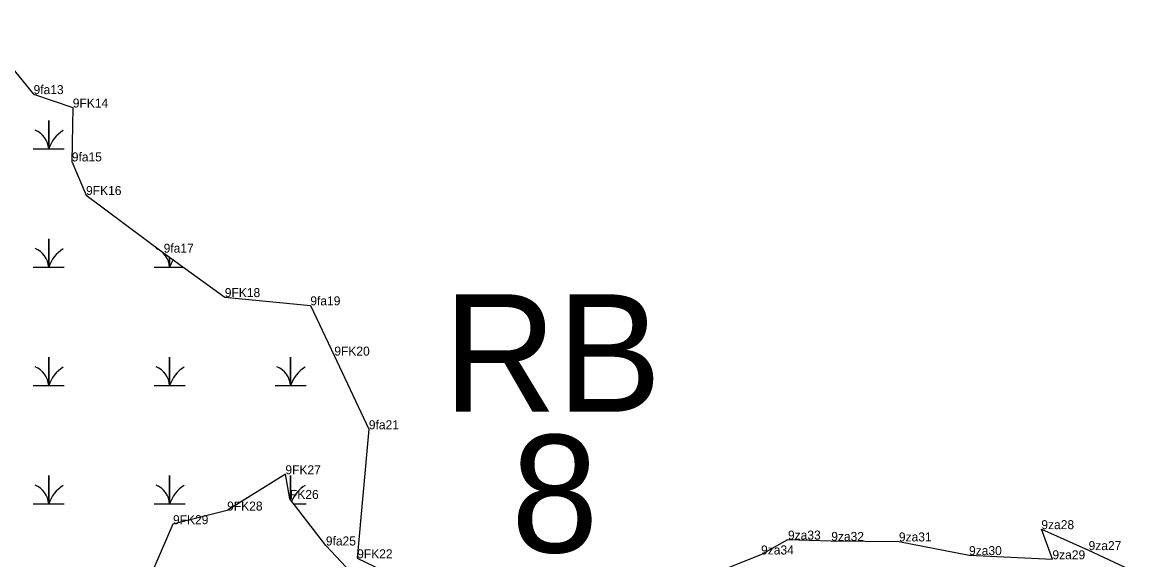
# Model space of a CAD drawing. Extents: x 2072529 to 2268796, y 436423 to 470397.
# Drawn here: x 2212551 to 2213167, y 449643 to 449942 of the extents above; entities that cross this region are included whole.
import ezdxf

# ---------------------------------------------------------------- set-up
doc = ezdxf.new("R2010")
doc.units = 0
for name, color, linetype in [('Default', 7, 'Continuous'), ('Exist Environmental Wetland Boundary', 7, 'Continuous'), ('Exist Environmental Wetland Boundary Cogo Comment', 7, 'Continuous'), ('Exist Environmental Wetland Boundary Cogo Point CELL', 7, 'Continuous'), ('Exist Hydro Swamp or Marsh', 7, 'Continuous')]:
    doc.layers.add(name, color=color, linetype=linetype)

msp = doc.modelspace()

# ---------------------------------------------------------------- linework, layer by layer
at = {"layer": 'Exist Environmental Wetland Boundary'}
for points in [[(2212524.45, 449941.86), (2212557.2, 449901.85), (2212579.02, 449894.39), (2212578.47, 449864.41), (2212586.39, 449845.72), (2212629.55, 449813.65), (2212663.53, 449788.95), (2212711.11, 449784.38), (2212724.44, 449756.43), (2212743.64, 449715.46), (2212737.14, 449643.7), (2212766, 449629.92)], [(2212742.36, 449626.79), (2212719.73, 449650.83), (2212699.78, 449676.72), (2212697.24, 449690.42), (2212664.85, 449670.25), (2212634.73, 449662.67), (2212621.6, 449632.61)], [(2212913.88, 449626.69), (2212961.72, 449645.84), (2212976.67, 449654.11), (2213000.74, 449653.36), (2213038.35, 449653.1), (2213077.36, 449645.49), (2213123.73, 449643.14), (2213117.57, 449659.91), (2213143.83, 449648.25), (2213166.77, 449637.54)]]:
    msp.add_lwpolyline(points, dxfattribs=at)
at = {"layer": 'Exist Environmental Wetland Boundary Cogo Point CELL'}
for p, q in [((2212557.2, 449901.85), (2212557.2, 449901.85)), ((2212557.2, 449901.85), (2212557.2, 449901.85)), ((2212579.02, 449894.39), (2212579.02, 449894.39)), ((2212578.47, 449864.41), (2212578.47, 449864.41)), ((2212578.47, 449864.41), (2212578.47, 449864.41)), ((2212586.39, 449845.72), (2212586.39, 449845.72)), ((2212629.55, 449813.65), (2212629.55, 449813.65)), ((2212629.55, 449813.65), (2212629.55, 449813.65)), ((2212663.53, 449788.95), (2212663.53, 449788.95)), ((2212711.11, 449784.38), (2212711.11, 449784.38)), ((2212711.11, 449784.38), (2212711.11, 449784.38)), ((2212724.44, 449756.43), (2212724.44, 449756.43)), ((2212743.64, 449715.46), (2212743.64, 449715.46)), ((2212743.64, 449715.46), (2212743.64, 449715.46)), ((2212697.24, 449690.42), (2212697.24, 449690.42)), ((2212699.78, 449676.72), (2212699.78, 449676.72)), ((2212664.85, 449670.25), (2212664.85, 449670.25)), ((2212634.73, 449662.67), (2212634.73, 449662.67)), ((2213117.57, 449659.91), (2213117.57, 449659.91)), ((2213117.57, 449659.91), (2213117.57, 449659.91)), ((2212976.67, 449654.11), (2212976.67, 449654.11)), ((2213000.74, 449653.36), (2213000.74, 449653.36)), ((2213000.74, 449653.36), (2213000.74, 449653.36)), ((2213038.35, 449653.1), (2213038.35, 449653.1)), ((2212719.73, 449650.83), (2212719.73, 449650.83)), ((2212719.73, 449650.83), (2212719.73, 449650.83)), ((2213143.83, 449648.25), (2213143.83, 449648.25)), ((2212737.14, 449643.7), (2212737.14, 449643.7)), ((2212961.72, 449645.84), (2212961.72, 449645.84)), ((2212961.72, 449645.84), (2212961.72, 449645.84)), ((2213077.36, 449645.49), (2213077.36, 449645.49)), ((2213077.36, 449645.49), (2213077.36, 449645.49)), ((2213123.73, 449643.14), (2213123.73, 449643.14))]:
    msp.add_line(p, q, dxfattribs=at)
at = {"layer": 'Exist Hydro Swamp or Marsh'}
for points in [[(2212557.03, 449871.37), (2212565.64, 449871.37), (2212565.64, 449887.15), (2212565.64, 449871.37), (2212574.24, 449871.37)], [(2212557.03, 449805.57), (2212565.64, 449805.57), (2212565.64, 449821.35), (2212565.64, 449805.57), (2212574.24, 449805.57)], [(2212624.28, 449805.57), (2212632.89, 449805.57), (2212632.89, 449811.23)], [(2212632.89, 449811.23), (2212632.89, 449805.57), (2212640.67, 449805.57)], [(2212557.03, 449739.77), (2212565.64, 449739.77), (2212565.64, 449755.55), (2212565.64, 449739.77), (2212574.24, 449739.77)], [(2212624.28, 449739.77), (2212632.89, 449739.77), (2212632.89, 449755.55), (2212632.89, 449739.77), (2212641.49, 449739.77)], [(2212691.53, 449739.77), (2212700.14, 449739.77), (2212700.14, 449755.55), (2212700.14, 449739.77), (2212708.74, 449739.77)], [(2212557.03, 449673.97), (2212565.64, 449673.97), (2212565.64, 449689.75), (2212565.64, 449673.97), (2212574.24, 449673.97)], [(2212624.28, 449673.97), (2212632.89, 449673.97), (2212632.89, 449689.75), (2212632.89, 449673.97), (2212641.49, 449673.97)], [(2212700.14, 449676.25), (2212700.14, 449689.75), (2212700.14, 449676.25)], [(2212701.9, 449673.97), (2212708.74, 449673.97)]]:
    msp.add_lwpolyline(points, dxfattribs=at)
for centre, radius, start, end in [((2212553.37, 449870.48), 12.3, 4.14034, 67.53497), ((2212583.88, 449865.31), 19.22, 122.12745, 161.62219), ((2212553.37, 449804.68), 12.3, 4.14034, 67.53497), ((2212583.88, 449799.51), 19.22, 122.12745, 161.62219), ((2212620.62, 449804.68), 12.3, 4.14034, 67.53497), ((2212651.13, 449799.51), 19.22, 147.70422, 161.62219), ((2212553.37, 449738.88), 12.3, 4.14034, 67.53497), ((2212583.88, 449733.71), 19.22, 122.12745, 161.62219), ((2212620.62, 449738.88), 12.3, 4.14034, 67.53497), ((2212651.13, 449733.71), 19.22, 122.12745, 161.62219), ((2212687.87, 449738.88), 12.3, 4.14034, 67.53497), ((2212718.38, 449733.71), 19.22, 122.12745, 161.62219), ((2212553.37, 449673.08), 12.3, 4.14034, 67.53497), ((2212583.88, 449667.91), 19.22, 122.12745, 161.62219), ((2212620.62, 449673.08), 12.3, 4.14034, 67.53497), ((2212651.13, 449667.91), 19.22, 122.12745, 161.62219), ((2212718.38, 449667.91), 19.22, 122.12745, 156.73942)]:
    msp.add_arc(centre, radius, start, end, dxfattribs=at)

# ---------------------------------------------------------------- texts
at = {"layer": 'Default'}
for s, p in [('RB', (2212785.01, 449725.18)), ('8', (2212822.71, 449646.97))]:
    msp.add_text(s, height=65.34, dxfattribs=at).set_placement(p)
at = {"layer": 'Exist Environmental Wetland Boundary Cogo Comment'}
for s, p in [('9fa13', (2212557.2, 449901.85)), ('9FK14', (2212579.02, 449894.39)), ('9fa15', (2212578.47, 449864.41)), ('9FK16', (2212586.39, 449845.72)), ('9fa17', (2212629.55, 449813.65)), ('9FK18', (2212663.53, 449788.95)), ('9fa19', (2212711.11, 449784.38)), ('9FK20', (2212724.44, 449756.43)), ('9fa21', (2212743.64, 449715.46)), ('9FK27', (2212697.24, 449690.42)), ('FK26', (2212699.78, 449676.72)), ('9FK28', (2212664.85, 449670.25)), ('9FK29', (2212634.73, 449662.67)), ('9za28', (2213117.57, 449659.91)), ('9fa25', (2212719.73, 449650.83)), ('9za33', (2212976.67, 449654.11)), ('9za32', (2213000.74, 449653.36)), ('9za31', (2213038.35, 449653.1)), ('9za27', (2213143.83, 449648.25)), ('9FK22', (2212737.14, 449643.7)), ('9za34', (2212961.72, 449645.84)), ('9za30', (2213077.36, 449645.49)), ('9za29', (2213123.73, 449643.14))]:
    msp.add_text(s, height=5, dxfattribs=at).set_placement(p)

doc.saveas('drawing.dxf')
